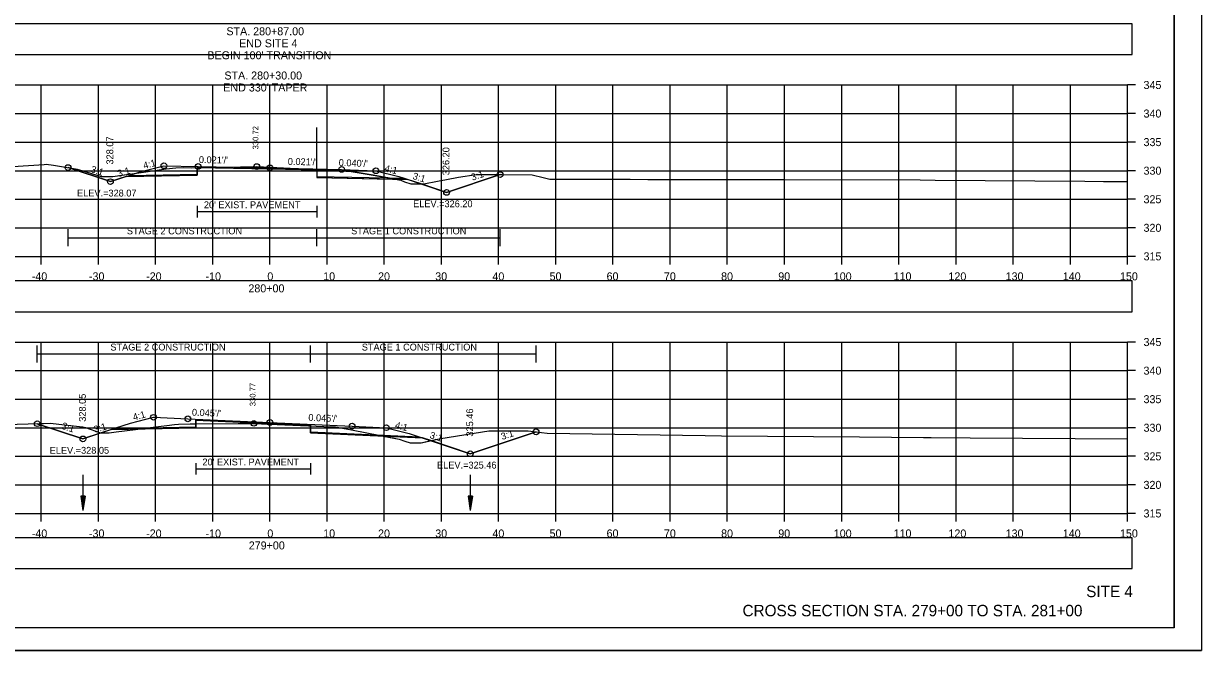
# Model space of a CAD drawing. Extents: x 1376273 to 1384221, y 378927 to 384592.
# Drawn here: x 1380148.6 to 1380354.6, y 384165.3 to 384275 of the extents above; entities that cross this region are included whole.
import ezdxf

# ---------------------------------------------------------------- set-up
doc = ezdxf.new("R2010")
doc.units = 0
for name, color, linetype in [('R_Alt Surface', 7, 'Continuous'), ('R_Axis', 7, 'Continuous'), ('R_Axis Annot', 7, 'Continuous'), ('R_Border', 7, 'Continuous'), ('R_Border Notes', 7, 'Continuous'), ('R_Contours', 7, 'Continuous'), ('R_Dimension', 7, 'Continuous'), ('R_Draft', 7, 'Continuous'), ('R_Exist Surface', 7, 'Continuous'), ('R_Fin Surface', 7, 'Continuous'), ('R_Grid', 7, 'Continuous'), ('R_No Plot', 7, 'Continuous'), ('R_Water', 7, 'Continuous'), ('R_Xsect Elev', 7, 'Continuous'), ('R_Xsect Slope', 7, 'Continuous'), ('T_Detection Zones', 7, 'Continuous')]:
    doc.layers.add(name, color=color, linetype=linetype)

msp = doc.modelspace()

# ---------------------------------------------------------------- linework, layer by layer
at = {"layer": 'R_Alt Surface'}
for points in [[(1380167.03, 384248.41), (1380178.94, 384248.65), (1380178.95, 384249.82), (1380191.66, 384249.55), (1380199.83, 384249.38), (1380199.84, 384248.22), (1380215.16, 384247.9)], [(1380178.95, 384243.07), (1380178.95, 384241.07)], [(1380178.95, 384242.07), (1380199.83, 384242.07)], [(1380199.83, 384243.07), (1380199.83, 384241.07)], [(1380164.45, 384204.12), (1380178.69, 384204.4), (1380178.7, 384205.57), (1380191.66, 384204.99), (1380198.74, 384204.68), (1380198.75, 384203.51), (1380217.79, 384202.66)], [(1380178.7, 384198.04), (1380178.7, 384196.04)], [(1380178.7, 384197.04), (1380198.74, 384197.04)], [(1380198.74, 384198.04), (1380198.74, 384196.04)]]:
    msp.add_lwpolyline(points, dxfattribs=at)
at = {"layer": 'R_Axis'}
for p, q in [((1380341.66, 384234.24), (1380341.66, 384264.24)), ((1380343.06, 384264.24), (1380341.66, 384264.24)), ((1380343.06, 384259.24), (1380341.66, 384259.24)), ((1380343.06, 384254.24), (1380341.66, 384254.24)), ((1380343.06, 384249.24), (1380341.66, 384249.24)), ((1380343.06, 384244.24), (1380341.66, 384244.24)), ((1380343.06, 384239.24), (1380341.66, 384239.24)), ((1380041.66, 384234.24), (1380341.66, 384234.24)), ((1380151.66, 384232.84), (1380151.66, 384234.24)), ((1380161.66, 384232.84), (1380161.66, 384234.24)), ((1380171.66, 384232.84), (1380171.66, 384234.24)), ((1380181.66, 384232.84), (1380181.66, 384234.24)), ((1380191.66, 384232.84), (1380191.66, 384234.24)), ((1380201.66, 384232.84), (1380201.66, 384234.24)), ((1380211.66, 384232.84), (1380211.66, 384234.24)), ((1380221.66, 384232.84), (1380221.66, 384234.24)), ((1380231.66, 384232.84), (1380231.66, 384234.24)), ((1380241.66, 384232.84), (1380241.66, 384234.24)), ((1380251.66, 384232.84), (1380251.66, 384234.24)), ((1380261.66, 384232.84), (1380261.66, 384234.24)), ((1380271.66, 384232.84), (1380271.66, 384234.24)), ((1380281.66, 384232.84), (1380281.66, 384234.24)), ((1380291.66, 384232.84), (1380291.66, 384234.24)), ((1380301.66, 384232.84), (1380301.66, 384234.24)), ((1380311.66, 384232.84), (1380311.66, 384234.24)), ((1380321.66, 384232.84), (1380321.66, 384234.24)), ((1380331.66, 384232.84), (1380331.66, 384234.24)), ((1380341.66, 384232.84), (1380341.66, 384234.24)), ((1380343.06, 384234.24), (1380341.66, 384234.24)), ((1380341.66, 384189.24), (1380341.66, 384219.24)), ((1380343.06, 384219.24), (1380341.66, 384219.24)), ((1380343.06, 384214.24), (1380341.66, 384214.24)), ((1380343.06, 384209.24), (1380341.66, 384209.24)), ((1380343.06, 384204.24), (1380341.66, 384204.24)), ((1380343.06, 384199.24), (1380341.66, 384199.24)), ((1380343.06, 384194.24), (1380341.66, 384194.24)), ((1380041.66, 384189.24), (1380341.66, 384189.24)), ((1380151.66, 384187.84), (1380151.66, 384189.24)), ((1380161.66, 384187.84), (1380161.66, 384189.24)), ((1380171.66, 384187.84), (1380171.66, 384189.24)), ((1380181.66, 384187.84), (1380181.66, 384189.24)), ((1380191.66, 384187.84), (1380191.66, 384189.24)), ((1380201.66, 384187.84), (1380201.66, 384189.24)), ((1380211.66, 384187.84), (1380211.66, 384189.24)), ((1380221.66, 384187.84), (1380221.66, 384189.24)), ((1380231.66, 384187.84), (1380231.66, 384189.24)), ((1380241.66, 384187.84), (1380241.66, 384189.24)), ((1380251.66, 384187.84), (1380251.66, 384189.24)), ((1380261.66, 384187.84), (1380261.66, 384189.24)), ((1380271.66, 384187.84), (1380271.66, 384189.24)), ((1380281.66, 384187.84), (1380281.66, 384189.24)), ((1380291.66, 384187.84), (1380291.66, 384189.24)), ((1380301.66, 384187.84), (1380301.66, 384189.24)), ((1380311.66, 384187.84), (1380311.66, 384189.24)), ((1380321.66, 384187.84), (1380321.66, 384189.24)), ((1380331.66, 384187.84), (1380331.66, 384189.24)), ((1380341.66, 384187.84), (1380341.66, 384189.24)), ((1380343.06, 384189.24), (1380341.66, 384189.24))]:
    msp.add_line(p, q, dxfattribs=at)
at = {"layer": 'R_Axis Annot'}
for points in [[(1380040.81, 384269.56), (1380342.5, 384269.56), (1380342.5, 384274.97), (1380040.81, 384274.97)], [(1380040.81, 384224.56), (1380342.5, 384224.56), (1380342.5, 384229.97), (1380040.81, 384229.97)], [(1380040.81, 384179.58), (1380342.5, 384179.58), (1380342.5, 384184.99), (1380040.81, 384184.99)]]:
    msp.add_lwpolyline(points, close=True, dxfattribs=at)
at = {"layer": 'R_Border'}
for q in [(1380349.84, 384374.7), (1380033.66, 384169.24)]:
    msp.add_line((1380349.84, 384169.24), q, dxfattribs=at)
at = {"layer": 'R_Contours'}
for p, q in [((1380199.83, 384249.38), (1380199.83, 384256.81)), ((1380199.83, 384249.46), (1380199.83, 384249.38))]:
    msp.add_line(p, q, dxfattribs=at)
for points in [[(1380178.95, 384249.78), (1380179.87, 384249.8), (1380178.95, 384249.82)], [(1380213.55, 384247.77), (1380214.58, 384247.59), (1380215.21, 384247.31), (1380216.32, 384246.93), (1380217.47, 384246.92), (1380218.11, 384246.92), (1380215.7, 384247.72)], [(1380218.11, 384246.92), (1380218.59, 384246.92), (1380220.98, 384247.41), (1380222.52, 384247.68), (1380224.66, 384248.09), (1380227.72, 384248.59), (1380231.91, 384248.56), (1380222.55, 384245.44)], [(1380198.74, 384204.58), (1380199.74, 384204.53), (1380202.42, 384204.41), (1380203.14, 384204.38), (1380204.01, 384204.23), (1380205.94, 384203.87), (1380211, 384202.87), (1380211.48, 384202.78), (1380198.75, 384203.35)], [(1380211.48, 384202.78), (1380214.28, 384202.24), (1380215.26, 384201.89), (1380216.17, 384201.62), (1380216.54, 384201.62), (1380218.1, 384201.62), (1380219.81, 384201.99), (1380218.37, 384202.47)], [(1380219.81, 384201.99), (1380221.53, 384202.36), (1380221.54, 384202.36), (1380221.56, 384202.36), (1380229.93, 384203.68), (1380232.16, 384203.68), (1380236.85, 384203.68), (1380238.2, 384203.53), (1380226.7, 384199.7)]]:
    msp.add_lwpolyline(points, close=True, dxfattribs=at)
for points in [[(1380213.55, 384247.77), (1380209.72, 384248.43), (1380205.86, 384249.12), (1380204.93, 384249.16), (1380203.07, 384249.29), (1380201.95, 384249.35), (1380200.83, 384249.41), (1380199.83, 384249.46)], [(1380199.83, 384249.38), (1380199.84, 384248.05), (1380213.55, 384247.77)]]:
    msp.add_lwpolyline(points, dxfattribs=at)
at = {"layer": 'R_Dimension'}
for p, q in [((1380156.35, 384236), (1380156.35, 384239)), ((1380156.35, 384237.5), (1380231.91, 384237.5)), ((1380199.83, 384236), (1380199.83, 384239)), ((1380231.91, 384236), (1380231.91, 384239)), ((1380150.95, 384215.66), (1380150.95, 384218.66)), ((1380150.95, 384217.16), (1380238.2, 384217.16)), ((1380198.74, 384215.66), (1380198.74, 384218.66)), ((1380238.2, 384215.66), (1380238.2, 384218.66))]:
    msp.add_line(p, q, dxfattribs=at)
at = {"layer": 'R_Exist Surface'}
for points in [[(1380146.67, 384249.95), (1380152.15, 384250.35), (1380152.54, 384250.37), (1380153.77, 384250.18), (1380157.92, 384249.53), (1380158.75, 384249.26), (1380162.16, 384248.2), (1380163.2, 384248.2), (1380164.16, 384248.2), (1380169.96, 384249.04), (1380172.68, 384249.43), (1380173.5, 384249.54), (1380175.21, 384249.74), (1380176.59, 384249.77), (1380177.95, 384249.76), (1380183.65, 384249.86), (1380189.34, 384249.96), (1380195.21, 384249.68), (1380200.83, 384249.41), (1380201.95, 384249.35), (1380203.07, 384249.29), (1380204.93, 384249.16), (1380205.86, 384249.12), (1380209.72, 384248.43), (1380214.58, 384247.59), (1380215.21, 384247.31), (1380216.32, 384246.93), (1380217.47, 384246.92), (1380218.59, 384246.92), (1380220.98, 384247.41), (1380222.52, 384247.68), (1380224.66, 384248.09), (1380227.72, 384248.59), (1380232.21, 384248.56), (1380237.54, 384248.49), (1380239.43, 384248.03), (1380240.62, 384247.74), (1380254.47, 384247.73), (1380254.67, 384247.73), (1380257.74, 384247.72), (1380272.1, 384247.68), (1380281.49, 384247.67), (1380305.41, 384247.61), (1380308.04, 384247.6), (1380334.22, 384247.39), (1380337.48, 384247.36), (1380341.66, 384247.34)], [(1380132, 384204.38), (1380153.2, 384205.02), (1380158.36, 384204.48), (1380158.92, 384204.42), (1380159.4, 384204.27), (1380162.01, 384203.34), (1380162.42, 384203.35), (1380163.51, 384203.35), (1380164.77, 384203.51), (1380168.13, 384203.93), (1380170.28, 384204.22), (1380172.63, 384204.52), (1380173.63, 384204.66), (1380174.98, 384204.82), (1380175.66, 384204.85), (1380177.7, 384204.91), (1380186.1, 384204.99), (1380188.83, 384205.01), (1380196.99, 384204.65), (1380199.74, 384204.53), (1380202.42, 384204.41), (1380203.14, 384204.38), (1380204.01, 384204.23), (1380205.94, 384203.87), (1380211, 384202.87), (1380214.28, 384202.24), (1380215.26, 384201.89), (1380216.17, 384201.62), (1380216.54, 384201.62), (1380218.1, 384201.62), (1380221.53, 384202.36), (1380221.54, 384202.36), (1380221.56, 384202.36), (1380229.93, 384203.68), (1380232.16, 384203.68), (1380236.85, 384203.68), (1380239.18, 384203.42), (1380240.13, 384203.3), (1380267.8, 384202.88), (1380270.66, 384202.83), (1380294.78, 384202.64), (1380305.96, 384202.54), (1380307.33, 384202.53), (1380314.12, 384202.49), (1380341.66, 384202.3)]]:
    msp.add_lwpolyline(points, dxfattribs=at)
at = {"layer": 'R_Fin Surface'}
for points in [[(1380156.35, 384249.78), (1380163.75, 384247.32), (1380167.19, 384248.46), (1380169.11, 384249.1), (1380173.11, 384250.1), (1380179.11, 384249.98), (1380191.66, 384249.72), (1380204.2, 384249.46), (1380210.2, 384249.22), (1380214.2, 384248.22), (1380215.12, 384247.91), (1380222.55, 384245.44), (1380231.91, 384248.56)], [(1380150.95, 384204.95), (1380158.95, 384202.29), (1380164.68, 384204.2), (1380167.29, 384205.07), (1380171.29, 384206.07), (1380177.29, 384205.8), (1380191.66, 384205.16), (1380206.02, 384204.52), (1380212.02, 384204.25), (1380216.02, 384203.25), (1380217.74, 384202.68), (1380226.7, 384199.7), (1380238.2, 384203.53)]]:
    msp.add_lwpolyline(points, dxfattribs=at)
at = {"layer": 'R_Grid'}
for p, q in [((1380041.66, 384264.24), (1380341.66, 384264.24)), ((1380151.66, 384234.24), (1380151.66, 384264.24)), ((1380161.66, 384234.24), (1380161.66, 384264.24)), ((1380171.66, 384234.24), (1380171.66, 384264.24)), ((1380181.66, 384234.24), (1380181.66, 384264.24)), ((1380191.66, 384234.24), (1380191.66, 384264.24)), ((1380201.66, 384234.24), (1380201.66, 384264.24)), ((1380211.66, 384234.24), (1380211.66, 384264.24)), ((1380221.66, 384234.24), (1380221.66, 384264.24)), ((1380231.66, 384234.24), (1380231.66, 384264.24)), ((1380241.66, 384234.24), (1380241.66, 384264.24)), ((1380251.66, 384234.24), (1380251.66, 384264.24)), ((1380261.66, 384234.24), (1380261.66, 384264.24)), ((1380271.66, 384234.24), (1380271.66, 384264.24)), ((1380281.66, 384234.24), (1380281.66, 384264.24)), ((1380291.66, 384234.24), (1380291.66, 384264.24)), ((1380301.66, 384234.24), (1380301.66, 384264.24)), ((1380311.66, 384234.24), (1380311.66, 384264.24)), ((1380321.66, 384234.24), (1380321.66, 384264.24)), ((1380331.66, 384234.24), (1380331.66, 384264.24)), ((1380341.66, 384234.24), (1380341.66, 384264.24)), ((1380041.66, 384259.24), (1380341.66, 384259.24)), ((1380041.66, 384254.24), (1380341.66, 384254.24)), ((1380041.66, 384249.24), (1380341.66, 384249.24)), ((1380041.66, 384244.24), (1380341.66, 384244.24)), ((1380041.66, 384239.24), (1380341.66, 384239.24)), ((1380041.66, 384234.24), (1380341.66, 384234.24)), ((1380041.66, 384219.24), (1380341.66, 384219.24)), ((1380151.66, 384189.24), (1380151.66, 384219.24)), ((1380161.66, 384189.24), (1380161.66, 384219.24)), ((1380171.66, 384189.24), (1380171.66, 384219.24)), ((1380181.66, 384189.24), (1380181.66, 384219.24)), ((1380191.66, 384189.24), (1380191.66, 384219.24)), ((1380201.66, 384189.24), (1380201.66, 384219.24)), ((1380211.66, 384189.24), (1380211.66, 384219.24)), ((1380221.66, 384189.24), (1380221.66, 384219.24)), ((1380231.66, 384189.24), (1380231.66, 384219.24)), ((1380241.66, 384189.24), (1380241.66, 384219.24)), ((1380251.66, 384189.24), (1380251.66, 384219.24)), ((1380261.66, 384189.24), (1380261.66, 384219.24)), ((1380271.66, 384189.24), (1380271.66, 384219.24)), ((1380281.66, 384189.24), (1380281.66, 384219.24)), ((1380291.66, 384189.24), (1380291.66, 384219.24)), ((1380301.66, 384189.24), (1380301.66, 384219.24)), ((1380311.66, 384189.24), (1380311.66, 384219.24)), ((1380321.66, 384189.24), (1380321.66, 384219.24)), ((1380331.66, 384189.24), (1380331.66, 384219.24)), ((1380341.66, 384189.24), (1380341.66, 384219.24)), ((1380041.66, 384214.24), (1380341.66, 384214.24)), ((1380041.66, 384209.24), (1380341.66, 384209.24)), ((1380041.66, 384204.24), (1380341.66, 384204.24)), ((1380041.66, 384199.24), (1380341.66, 384199.24)), ((1380041.66, 384194.24), (1380341.66, 384194.24)), ((1380041.66, 384189.24), (1380341.66, 384189.24))]:
    msp.add_line(p, q, dxfattribs=at)
at = {"layer": 'R_No Plot'}
msp.add_line((1380021.26, 384165.26), (1380354.59, 384165.26), dxfattribs=at)
for points in [[(1380021.25, 384378.59), (1380354.59, 384378.59), (1380354.59, 384165.26), (1380021.25, 384165.26)], [(1380267.58, 384374.7), (1380267.58, 384364.82), (1380303.31, 384364.82), (1380303.31, 384361.9), (1380326.51, 384361.9), (1380326.51, 384337.57), (1380349.84, 384337.57), (1380349.84, 384169.24), (1380033.66, 384169.24), (1380033.66, 384374.7)]]:
    msp.add_lwpolyline(points, close=True, dxfattribs=at)
for points in [[(1380166.5, 384248.23), (1380178.94, 384248.48), (1380178.95, 384249.82), (1380191.66, 384249.55), (1380199.83, 384249.38), (1380199.84, 384248.05), (1380215.7, 384247.72)], [(1380163.92, 384203.94), (1380178.69, 384204.24), (1380178.7, 384205.57), (1380191.66, 384204.99), (1380198.74, 384204.68), (1380198.75, 384203.35), (1380218.37, 384202.47)]]:
    msp.add_lwpolyline(points, dxfattribs=at)
for centre in [(1380156.35, 384249.78), (1380173.11, 384250.1), (1380179.11, 384249.98), (1380189.34, 384249.96), (1380191.66, 384249.72), (1380204.2, 384249.46), (1380210.2, 384249.22), (1380163.75, 384247.32), (1380163.75, 384247.32), (1380231.91, 384248.56), (1380222.55, 384245.44), (1380222.55, 384245.44), (1380171.29, 384206.07), (1380150.95, 384204.95), (1380177.29, 384205.8), (1380188.83, 384205.01), (1380191.66, 384205.16), (1380206.02, 384204.52), (1380212.02, 384204.25), (1380158.95, 384202.29), (1380158.95, 384202.29), (1380238.2, 384203.53), (1380226.7, 384199.7), (1380226.7, 384199.7)]:
    msp.add_circle(centre, 0.5, dxfattribs=at)
at = {"layer": 'R_Water'}
for p, q in [((1380158.95, 384196), (1380158.95, 384189.75)), ((1380226.7, 384196), (1380226.7, 384189.75)), ((1380158.58, 384192.25), (1380158.95, 384189.75)), ((1380159.33, 384192.25), (1380158.58, 384192.25)), ((1380158.64, 384192.25), (1380158.95, 384190.17)), ((1380158.7, 384192.25), (1380158.95, 384190.6)), ((1380158.76, 384192.25), (1380158.95, 384191.02)), ((1380158.83, 384192.25), (1380158.95, 384191.44)), ((1380158.89, 384192.25), (1380158.95, 384191.86)), ((1380159.33, 384192.25), (1380158.95, 384189.75)), ((1380159.07, 384192.25), (1380158.95, 384191.44)), ((1380159.2, 384192.25), (1380158.95, 384190.6)), ((1380159.26, 384192.25), (1380158.95, 384190.17)), ((1380159.14, 384192.25), (1380158.95, 384191.02)), ((1380159.01, 384192.25), (1380158.95, 384191.86)), ((1380226.32, 384192.25), (1380226.7, 384189.75)), ((1380227.07, 384192.25), (1380226.32, 384192.25)), ((1380226.39, 384192.25), (1380226.7, 384190.17)), ((1380226.45, 384192.25), (1380226.7, 384190.6)), ((1380226.51, 384192.25), (1380226.7, 384191.02)), ((1380226.58, 384192.25), (1380226.7, 384191.44)), ((1380226.64, 384192.25), (1380226.7, 384191.86)), ((1380227.07, 384192.25), (1380226.7, 384189.75)), ((1380226.82, 384192.25), (1380226.7, 384191.44)), ((1380226.95, 384192.25), (1380226.7, 384190.6)), ((1380227.01, 384192.25), (1380226.7, 384190.17)), ((1380226.88, 384192.25), (1380226.7, 384191.02)), ((1380226.76, 384192.25), (1380226.7, 384191.86))]:
    msp.add_line(p, q, dxfattribs=at)
at = {"layer": 'T_Detection Zones'}
for points in [[(1380156.35, 384249.78), (1380157.92, 384249.53), (1380158.75, 384249.26), (1380162.16, 384248.2), (1380163.2, 384248.2), (1380164.16, 384248.2), (1380169.96, 384249.04), (1380172.68, 384249.43), (1380173.5, 384249.54), (1380175.21, 384249.74), (1380176.59, 384249.77), (1380177.95, 384249.76), (1380178.95, 384249.78), (1380178.94, 384248.48), (1380166.5, 384248.23), (1380163.75, 384247.32)], [(1380150.95, 384204.95), (1380153.2, 384205.02), (1380158.36, 384204.48), (1380158.92, 384204.42), (1380159.4, 384204.27), (1380162.01, 384203.34), (1380162.11, 384203.34), (1380158.95, 384202.29)], [(1380168.99, 384204.04), (1380170.28, 384204.22), (1380172.63, 384204.52), (1380173.63, 384204.66), (1380174.98, 384204.82), (1380175.66, 384204.85), (1380177.7, 384204.91), (1380178.69, 384204.92), (1380178.69, 384204.24)], [(1380178.69, 384204.92), (1380186.1, 384204.99), (1380188.83, 384205.01), (1380196.99, 384204.65), (1380198.74, 384204.58), (1380198.74, 384204.68), (1380191.66, 384204.99), (1380178.7, 384205.57)], [(1380162.11, 384203.34), (1380162.42, 384203.35), (1380163.51, 384203.35), (1380164.77, 384203.51), (1380168.13, 384203.93), (1380168.99, 384204.04), (1380163.92, 384203.94)]]:
    msp.add_lwpolyline(points, close=True, dxfattribs=at)

# ---------------------------------------------------------------- texts
at = {"layer": 'R_Alt Surface'}
for p in [(1380180.1, 384242.67), (1380179.85, 384197.65)]:
    msp.add_text("20' EXIST. PAVEMENT", height=1.2, dxfattribs=at).set_placement(p)
at = {"layer": 'R_Axis Annot'}
for s, p in [('STA. 280+87.00', (1380184.04, 384272.94)), ('END SITE 4', (1380186.27, 384270.84)), ("BEGIN 100' TRANSITION", (1380180.71, 384268.74)), ('STA. 280+30.00', (1380183.69, 384265.2)), ("END 330' TAPER", (1380183.49, 384263.1)), ('345', (1380344.46, 384263.54)), ('340', (1380344.46, 384258.54)), ('335', (1380344.46, 384253.54)), ('330', (1380344.46, 384248.54)), ('325', (1380344.46, 384243.54)), ('320', (1380344.46, 384238.54)), ('315', (1380344.46, 384233.54)), ('-40', (1380150, 384230.04)), ('-30', (1380160, 384230.04)), ('-20', (1380170, 384230.04)), ('-10', (1380180.39, 384230.04)), ('0', (1380191.2, 384230.04)), ('10', (1380200.97, 384230.04)), ('20', (1380210.57, 384230.04)), ('30', (1380220.57, 384230.04)), ('40', (1380230.57, 384230.04)), ('50', (1380240.57, 384230.04)), ('60', (1380250.54, 384230.04)), ('70', (1380260.57, 384230.04)), ('80', (1380270.57, 384230.04)), ('90', (1380280.57, 384230.04)), ('100', (1380290.28, 384230.04)), ('110', (1380300.74, 384230.04)), ('120', (1380310.34, 384230.04)), ('130', (1380320.34, 384230.04)), ('140', (1380330.34, 384230.04)), ('150', (1380340.34, 384230.04)), ('280+00', (1380187.89, 384227.94)), ('345', (1380344.46, 384218.54)), ('340', (1380344.46, 384213.54)), ('335', (1380344.46, 384208.54)), ('330', (1380344.46, 384203.54)), ('325', (1380344.46, 384198.54)), ('320', (1380344.46, 384193.54)), ('315', (1380344.46, 384188.54)), ('-40', (1380150, 384185.04)), ('-30', (1380160, 384185.04)), ('-20', (1380170, 384185.04)), ('-10', (1380180.39, 384185.04)), ('0', (1380191.2, 384185.04)), ('10', (1380200.97, 384185.04)), ('20', (1380210.57, 384185.04)), ('30', (1380220.57, 384185.04)), ('40', (1380230.57, 384185.04)), ('50', (1380240.57, 384185.04)), ('60', (1380250.54, 384185.04)), ('70', (1380260.57, 384185.04)), ('80', (1380270.57, 384185.04)), ('90', (1380280.57, 384185.04)), ('100', (1380290.28, 384185.04)), ('110', (1380300.74, 384185.04)), ('120', (1380310.34, 384185.04)), ('130', (1380320.34, 384185.04)), ('140', (1380330.34, 384185.04)), ('150', (1380340.34, 384185.04)), ('279+00', (1380187.95, 384182.94))]:
    msp.add_text(s, height=1.4, dxfattribs=at).set_placement(p)
at = {"layer": 'R_Border Notes'}
for s, p in [('ELEV.=328.07', (1380157.92, 384244.72)), ('ELEV.=326.20', (1380216.7, 384242.84)), ('ELEV.=328.05', (1380153.13, 384199.69)), ('ELEV.=325.46', (1380220.89, 384197.1))]:
    msp.add_text(s, height=1.2, dxfattribs=at).set_placement(p)
at = {"layer": 'R_Dimension'}
for s, p in [('STAGE 2 CONSTRUCTION', (1380166.63, 384238.1)), ('STAGE 1 CONSTRUCTION', (1380205.86, 384238.1)), ('STAGE 2 CONSTRUCTION', (1380163.75, 384217.76)), ('STAGE 1 CONSTRUCTION', (1380207.72, 384217.76))]:
    msp.add_text(s, height=1.2, dxfattribs=at).set_placement(p)
at = {"layer": 'R_Draft'}
for s, p in [('SITE 4', (1380334.43, 384174.59)), ('CROSS SECTION STA. 279+00 TO STA. 281+00', (1380274.32, 384171.24))]:
    msp.add_text(s, height=2, dxfattribs=at).set_placement(p)
at = {"layer": 'R_Xsect Elev'}
for s, height, p in [('330.72', 1, (1380189.64, 384252.96)), ('328.07', 1.2, (1380164.25, 384250.32)), ('326.20', 1.2, (1380223.05, 384248.44)), ('330.77', 1, (1380189.13, 384208.01)), ('328.05', 1.2, (1380159.45, 384205.29)), ('325.46', 1.2, (1380227.2, 384202.7))]:
    msp.add_text(s, height=height, rotation=90, dxfattribs=at).set_placement(p)
at = {"layer": 'R_Xsect Slope'}
for s, rotation, p in [("0.021'/'", 358.8133, (1380179.22, 384250.58)), ('3:1', 341.5651, (1380160.21, 384249.02)), ('3:1', 16.5807, (1380165.17, 384248.12)), ('4:1', 15.5158, (1380169.66, 384249.51)), ("0.021'/'", 358.8133, (1380194.77, 384250.26)), ("0.040'/'", 357.7094, (1380203.67, 384250.08)), ('4:1', 345.9638, (1380211.62, 384249.14)), ('3:1', 342.9682, (1380216.52, 384247.81)), ('3:1', 18.4349, (1380227.07, 384247.47)), ('4:1', 15.5158, (1380167.85, 384205.47)), ("0.045'/'", 357.4507, (1380177.99, 384206.37)), ("0.045'/'", 357.4507, (1380198.35, 384205.46)), ('3:1', 341.5651, (1380155.11, 384204.09)), ('3:1', 17.0312, (1380161.04, 384203.32)), ('4:1', 345.9638, (1380213.44, 384204.17)), ('3:1', 342.7441, (1380219.51, 384202.45)), ('3:1', 18.4349, (1380232.29, 384202.09))]:
    msp.add_text(s, height=1.2, rotation=rotation, dxfattribs=at).set_placement(p)

doc.saveas('drawing.dxf')
